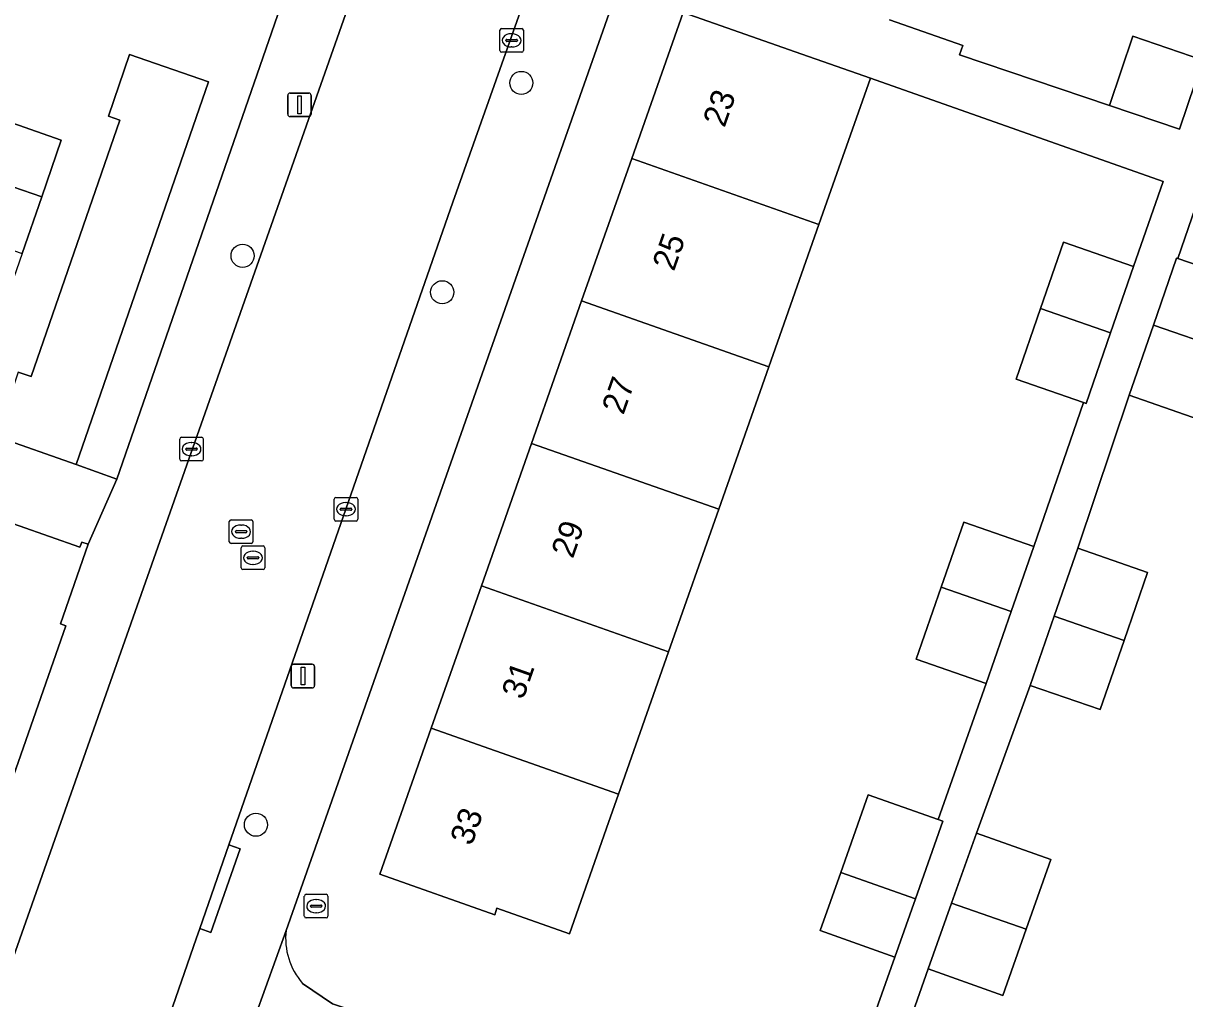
# Model space of a CAD drawing. Extents: x 163266 to 164362, y 381528 to 382286.
# Drawn here: x 163804.78 to 163853.95, y 381856.94 to 381898.22 of the extents above; entities that cross this region are included whole.
import ezdxf

# ---------------------------------------------------------------- set-up
doc = ezdxf.new("R2010")
doc.units = 0
for name, color, linetype in [('IMGEO_Boom', 7, 'Continuous'), ('IMGEO_Erf', 7, 'Continuous'), ('IMGEO_Kolk', 7, 'Continuous'), ('IMGEO_Lichtmast', 7, 'Continuous'), ('IMGEO_Pand', 7, 'Continuous'), ('IMGEO_Pand_nummerreeks', 7, 'Continuous'), ('IMGEO_Rijbaan_lokaal_open', 7, 'Continuous'), ('IMGEO_Rioolput', 7, 'Continuous'), ('IMGEO_Voetpad_open', 7, 'Continuous')]:
    doc.layers.add(name, color=color, linetype=linetype)

msp = doc.modelspace()

# ---------------------------------------------------------------- linework, layer by layer
at = {"layer": 'IMGEO_Boom'}
for centre in [(163825.866, 381895.693), (163814.067, 381888.375), (163822.517, 381886.831), (163814.633, 381864.3)]:
    msp.add_circle(centre, 0.489, dxfattribs=at)
at = {"layer": 'IMGEO_Erf'}
for points in [[(163804.573, 381883.449), (163805.116, 381883.261), (163808.866, 381894.121), (163808.389, 381894.285), (163809.288, 381896.888), (163812.619, 381895.738), (163807.028, 381879.549), (163808.748, 381878.925), (163815.678, 381898.911), (163816.39, 381900.156), (163816.013, 381900.286), (163816.16, 381900.714), (163811.882, 381902.183), (163812.4, 381903.69), (163807.306, 381905.439), (163806.825, 381904.039), (163802.435, 381905.547)], [(163841.444, 381898.364), (163844.553, 381897.27), (163844.416, 381896.881), (163850.754, 381894.737), (163851.745, 381897.664), (163854.71, 381896.661), (163855.885, 381900.131)], [(163829.933, 381899.655), (163815.906, 381859.829)], [(163845.541, 381870.276), (163842.584, 381871.302), (163843.64, 381874.347), (163844.595, 381877.103), (163847.552, 381876.078), (163849.66, 381882.161), (163846.809, 381883.149), (163847.846, 381886.139), (163848.82, 381888.95), (163851.778, 381887.925), (163853.027, 381891.527), (163840.641, 381895.886), (163838.464, 381889.701), (163836.343, 381883.674), (163834.222, 381877.648), (163832.1, 381871.62), (163829.979, 381865.593), (163829.559, 381864.401), (163827.899, 381859.684), (163824.835, 381860.763), (163824.739, 381860.49), (163819.877, 381862.202), (163822.053, 381868.384), (163824.174, 381874.411), (163826.296, 381880.438), (163828.417, 381886.464), (163830.538, 381892.491), (163832.715, 381898.676)], [(163880.237, 381883.234), (163880.571, 381884.181), (163855.315, 381893.077), (163854.98, 381892.11), (163853.646, 381888.263), (163856.556, 381887.254), (163855.574, 381884.422), (163854.545, 381881.453), (163851.588, 381882.478), (163849.413, 381875.997), (163852.37, 381874.972), (163851.375, 381872.102), (163850.359, 381869.171), (163847.402, 381870.196), (163845.124, 381863.946), (163848.282, 381862.828), (163847.235, 381859.874), (163846.245, 381857.079), (163843.087, 381858.197), (163839.898, 381849.126), (163863.059, 381840.985)], [(163816.6, 381857.587), (163817.868, 381856.714), (163824.828, 381854.424), (163838.46, 381849.632), (163841.673, 381858.698), (163838.515, 381859.817), (163839.388, 381862.28), (163840.552, 381865.566), (163843.502, 381864.521), (163845.541, 381870.276)]]:
    msp.add_lwpolyline(points, dxfattribs=at)
msp.add_lwpolyline([(163803.528, 381894.266), (163806.396, 381893.276), (163805.566, 381890.874), (163804.737, 381888.472), (163803.908, 381886.071), (163803.103, 381883.739), (163800.245, 381884.757), (163801.04, 381887.061), (163801.87, 381889.463), (163802.699, 381891.864)], close=True, dxfattribs=at)
msp.add_arc((163818.834, 381859.507), 2.945, 173.7196, 220.6797, dxfattribs=at)
at = {"layer": 'IMGEO_Kolk'}
for p, q in [((163824.956, 381897.066), (163824.956, 381897.918)), ((163825.031, 381897.992), (163825.883, 381897.992)), ((163825.444, 381897.772), (163825.469, 381897.772)), ((163825.957, 381897.918), (163825.957, 381897.066)), ((163825.215, 381897.486), (163825.215, 381897.498)), ((163825.653, 381897.449), (163825.255, 381897.449)), ((163825.258, 381897.535), (163825.656, 381897.535)), ((163825.699, 381897.498), (163825.699, 381897.486)), ((163825.883, 381896.992), (163825.031, 381896.992)), ((163825.467, 381897.212), (163825.442, 381897.212)), ((163811.405, 381879.768), (163811.405, 381880.62)), ((163811.48, 381880.694), (163812.332, 381880.694)), ((163812.406, 381880.62), (163812.406, 381879.768)), ((163811.664, 381880.188), (163811.664, 381880.2)), ((163812.102, 381880.151), (163811.704, 381880.151)), ((163811.707, 381880.237), (163812.105, 381880.237)), ((163811.893, 381880.474), (163811.918, 381880.474)), ((163812.148, 381880.2), (163812.148, 381880.188)), ((163812.332, 381879.694), (163811.48, 381879.694)), ((163811.916, 381879.914), (163811.891, 381879.914)), ((163817.944, 381877.226), (163817.944, 381878.078)), ((163818.019, 381878.152), (163818.871, 381878.152)), ((163818.945, 381878.078), (163818.945, 381877.226)), ((163818.203, 381877.646), (163818.203, 381877.658)), ((163818.641, 381877.609), (163818.243, 381877.609)), ((163818.246, 381877.695), (163818.644, 381877.695)), ((163818.432, 381877.932), (163818.457, 381877.932)), ((163818.687, 381877.658), (163818.687, 381877.646)), ((163818.871, 381877.152), (163818.019, 381877.152)), ((163818.455, 381877.372), (163818.43, 381877.372))]:
    msp.add_line(p, q, dxfattribs=at)
for points in [[(163824.956, 381897.066), (163824.956, 381897.918)], [(163825.031, 381897.992), (163825.883, 381897.992)], [(163825.957, 381897.918), (163825.957, 381897.066)], [(163825.883, 381896.992), (163825.031, 381896.992)], [(163811.405, 381879.768), (163811.405, 381880.62)], [(163811.48, 381880.694), (163812.332, 381880.694)], [(163812.406, 381880.62), (163812.406, 381879.768)], [(163812.332, 381879.694), (163811.48, 381879.694)], [(163817.944, 381877.226), (163817.944, 381878.078)], [(163818.019, 381878.152), (163818.871, 381878.152)], [(163818.945, 381878.078), (163818.945, 381877.226)], [(163818.871, 381877.152), (163818.019, 381877.152)]]:
    msp.add_lwpolyline(points, dxfattribs=at)
for centre, radius, start, end in [((163825.033, 381897.916), 0.0765, 91.552, 178.448), ((163825.033, 381897.916), 0.0765, 91.552, 178.448), ((163825.881, 381897.916), 0.0765, 1.552, 88.448), ((163825.881, 381897.916), 0.0765, 1.552, 88.448), ((163825.255, 381897.495), 0.0403, 85.8775, 175.7526), ((163825.252, 381897.485), 0.0366, 178.938, 274.7102), ((163825.656, 381897.492), 0.043, 264.8664, 352.4533), ((163825.66, 381897.497), 0.0386, 1.7309, 96.639), ((163825.033, 381897.068), 0.0765, 181.552, 268.448), ((163825.033, 381897.068), 0.0765, 181.552, 268.448), ((163825.881, 381897.068), 0.0765, 271.552, 358.448), ((163825.881, 381897.068), 0.0765, 271.552, 358.448), ((163811.482, 381880.618), 0.0765, 91.552, 178.448), ((163811.482, 381880.618), 0.0765, 91.552, 178.448), ((163812.33, 381880.618), 0.0765, 1.552, 88.448), ((163812.33, 381880.618), 0.0765, 1.552, 88.448), ((163811.704, 381880.197), 0.0403, 85.8775, 175.7526), ((163811.701, 381880.187), 0.0366, 178.938, 274.7102), ((163812.105, 381880.194), 0.043, 264.8664, 352.4533), ((163812.109, 381880.199), 0.0386, 1.7309, 96.639), ((163811.482, 381879.77), 0.0765, 181.552, 268.448), ((163811.482, 381879.77), 0.0765, 181.552, 268.448), ((163812.33, 381879.77), 0.0765, 271.552, 358.448), ((163812.33, 381879.77), 0.0765, 271.552, 358.448), ((163818.021, 381878.076), 0.0765, 91.552, 178.448), ((163818.021, 381878.076), 0.0765, 91.552, 178.448), ((163818.869, 381878.076), 0.0765, 1.552, 88.448), ((163818.869, 381878.076), 0.0765, 1.552, 88.448), ((163818.243, 381877.655), 0.0403, 85.8775, 175.7526), ((163818.24, 381877.645), 0.0366, 178.938, 274.7102), ((163818.644, 381877.652), 0.043, 264.8664, 352.4533), ((163818.648, 381877.657), 0.0386, 1.7309, 96.639), ((163818.021, 381877.228), 0.0765, 181.552, 268.448), ((163818.021, 381877.228), 0.0765, 181.552, 268.448), ((163818.869, 381877.228), 0.0765, 271.552, 358.448), ((163818.869, 381877.228), 0.0765, 271.552, 358.448)]:
    msp.add_arc(centre, radius, start, end, dxfattribs=at)
for centre, major_axis, ratio, start_param, end_param in [((163825.443, 381897.492), (-0.387, 0.002), 0.722429, 4.712389, 7.853982), ((163825.468, 381897.492), (-0.39, 0.002), 0.717154, 1.570796, 4.712389), ((163811.892, 381880.194), (-0.387, 0.002), 0.722429, 4.712389, 7.853982), ((163811.917, 381880.194), (-0.39, 0.002), 0.717154, 1.570796, 4.712389), ((163818.431, 381877.652), (-0.387, 0.002), 0.722429, 4.712389, 7.853982), ((163818.456, 381877.652), (-0.39, 0.002), 0.717154, 1.570796, 4.712389)]:
    msp.add_ellipse(centre, major_axis=major_axis, ratio=ratio, start_param=start_param, end_param=end_param, dxfattribs=at)
at = {"layer": 'IMGEO_Lichtmast'}
for p, q in [((163815.98, 381894.364), (163815.98, 381895.164)), ((163815.98, 381895.164), (163815.98, 381894.364)), ((163816.08, 381895.264), (163816.87, 381895.264)), ((163816.87, 381895.264), (163816.08, 381895.264)), ((163816.97, 381895.164), (163816.97, 381894.364)), ((163816.97, 381894.364), (163816.97, 381895.164)), ((163816.87, 381894.264), (163816.08, 381894.264)), ((163816.08, 381894.264), (163816.87, 381894.264)), ((163816.127, 381870.189), (163816.127, 381870.989)), ((163816.127, 381870.989), (163816.127, 381870.189)), ((163816.227, 381871.089), (163817.017, 381871.089)), ((163817.017, 381871.089), (163816.227, 381871.089)), ((163817.117, 381870.989), (163817.117, 381870.189)), ((163817.117, 381870.189), (163817.117, 381870.989)), ((163817.017, 381870.089), (163816.227, 381870.089)), ((163816.227, 381870.089), (163817.017, 381870.089))]:
    msp.add_line(p, q, dxfattribs=at)
for points in [[(163816.4, 381895.139), (163816.55, 381895.139), (163816.55, 381894.389), (163816.4, 381894.389), (163816.4, 381895.139)], [(163816.547, 381870.964), (163816.697, 381870.964), (163816.697, 381870.214), (163816.547, 381870.214), (163816.547, 381870.964)]]:
    msp.add_lwpolyline(points, dxfattribs=at)
for centre, start, end in [((163816.08, 381895.164), 90, 180), ((163816.08, 381895.164), 90, 180), ((163816.87, 381895.164), 0, 90), ((163816.87, 381895.164), 360, 90), ((163816.08, 381894.364), 180, 270), ((163816.08, 381894.364), 180, 270), ((163816.87, 381894.364), 270, 0), ((163816.87, 381894.364), 270, 0), ((163816.227, 381870.989), 90, 180), ((163816.227, 381870.989), 90, 180), ((163817.017, 381870.989), 0, 90), ((163817.017, 381870.989), 360, 90), ((163816.227, 381870.189), 180, 270), ((163816.227, 381870.189), 180, 270), ((163817.017, 381870.189), 270, 0), ((163817.017, 381870.189), 270, 0)]:
    msp.add_arc(centre, 0.1, start, end, dxfattribs=at)
at = {"layer": 'IMGEO_Pand'}
for points in [[(163838.464, 381889.701), (163840.641, 381895.886), (163837.45, 381897.009), (163832.715, 381898.676), (163830.538, 381892.491)], [(163853.719, 381893.734), (163854.71, 381896.661), (163851.745, 381897.664), (163850.754, 381894.737)], [(163807.028, 381879.549), (163812.619, 381895.738), (163809.288, 381896.888), (163808.389, 381894.285), (163808.866, 381894.121), (163805.116, 381883.261), (163804.573, 381883.449), (163803.631, 381880.722)], [(163806.396, 381893.276), (163803.528, 381894.266), (163802.699, 381891.864), (163805.566, 381890.874)], [(163836.343, 381883.674), (163838.464, 381889.701), (163830.538, 381892.491), (163828.417, 381886.464)], [(163805.566, 381890.874), (163802.699, 381891.864), (163801.87, 381889.463), (163804.737, 381888.472)], [(163847.846, 381886.139), (163850.803, 381885.114), (163851.778, 381887.925), (163848.82, 381888.95)], [(163856.556, 381887.254), (163853.646, 381888.263), (163853.599, 381888.279), (163852.617, 381885.447), (163855.574, 381884.422)], [(163826.296, 381880.438), (163834.222, 381877.648), (163836.343, 381883.674), (163828.417, 381886.464)], [(163850.803, 381885.114), (163847.846, 381886.139), (163846.809, 381883.149), (163849.66, 381882.161), (163849.767, 381882.124)], [(163852.617, 381885.447), (163851.588, 381882.478), (163854.545, 381881.453), (163855.574, 381884.422)], [(163793.764, 381881.031), (163790.492, 381871.546), (163790.711, 381871.47), (163790.814, 381871.764), (163794.885, 381870.34), (163795.413, 381871.851), (163800.545, 381870.055), (163800.005, 381868.511), (163804.227, 381867.035), (163804.132, 381866.763), (163804.468, 381866.646), (163806.591, 381872.716), (163806.358, 381872.797), (163807.537, 381876.168), (163807.26, 381876.264), (163807.186, 381876.051), (163802.025, 381877.857), (163802.101, 381878.073), (163799.109, 381879.12), (163799.032, 381878.899), (163793.938, 381880.681), (163794.028, 381880.938)], [(163826.296, 381880.438), (163824.174, 381874.411), (163832.1, 381871.62), (163834.222, 381877.648)], [(163846.597, 381873.322), (163847.552, 381876.078), (163844.595, 381877.103), (163843.64, 381874.347)], [(163851.375, 381872.102), (163852.37, 381874.972), (163849.413, 381875.997), (163848.418, 381873.127)], [(163822.053, 381868.384), (163829.979, 381865.593), (163832.1, 381871.62), (163824.174, 381874.411)], [(163846.597, 381873.322), (163843.64, 381874.347), (163842.584, 381871.302), (163845.541, 381870.276)], [(163851.375, 381872.102), (163848.418, 381873.127), (163847.402, 381870.196), (163850.359, 381869.171)], [(163822.053, 381868.384), (163819.877, 381862.202), (163824.739, 381860.49), (163824.835, 381860.763), (163827.899, 381859.684), (163829.559, 381864.401), (163829.979, 381865.593)], [(163843.71, 381864.447), (163843.502, 381864.521), (163840.552, 381865.566), (163839.388, 381862.28), (163842.548, 381861.167)], [(163844.075, 381860.986), (163847.235, 381859.874), (163848.282, 381862.828), (163845.124, 381863.946)], [(163839.388, 381862.28), (163838.515, 381859.817), (163841.673, 381858.698), (163842.548, 381861.167)], [(163844.075, 381860.986), (163843.087, 381858.197), (163846.245, 381857.079), (163847.235, 381859.874)]]:
    msp.add_lwpolyline(points, close=True, dxfattribs=at)
at = {"layer": 'IMGEO_Rijbaan_lokaal_open'}
for points in [[(163846.791, 381979.115), (163802.089, 381852.268)], [(163809.12, 381850.886), (163812.108, 381859.471), (163812.258, 381859.902), (163813.491, 381863.443), (163822.962, 381890.652), (163851.893, 381972.292)]]:
    msp.add_lwpolyline(points, dxfattribs=at)
at = {"layer": 'IMGEO_Rioolput'}
for p, q in [((163813.505, 381876.276), (163813.505, 381877.128)), ((163813.58, 381877.202), (163814.432, 381877.202)), ((163814.506, 381877.128), (163814.506, 381876.276)), ((163813.764, 381876.696), (163813.764, 381876.708)), ((163814.202, 381876.659), (163813.804, 381876.659)), ((163813.807, 381876.745), (163814.205, 381876.745)), ((163813.993, 381876.982), (163814.018, 381876.982)), ((163814.248, 381876.708), (163814.248, 381876.696)), ((163814.432, 381876.202), (163813.58, 381876.202)), ((163814.016, 381876.422), (163813.991, 381876.422)), ((163814.009, 381875.17), (163814.009, 381876.022)), ((163814.084, 381876.096), (163814.936, 381876.096)), ((163814.311, 381875.639), (163814.709, 381875.639)), ((163814.497, 381875.876), (163814.522, 381875.876)), ((163815.01, 381876.022), (163815.01, 381875.17)), ((163814.268, 381875.59), (163814.268, 381875.602)), ((163814.706, 381875.553), (163814.308, 381875.553)), ((163814.52, 381875.316), (163814.495, 381875.316)), ((163814.752, 381875.602), (163814.752, 381875.59)), ((163814.936, 381875.096), (163814.084, 381875.096)), ((163816.681, 381860.429), (163816.681, 381861.281)), ((163816.756, 381861.355), (163817.608, 381861.355)), ((163816.983, 381860.898), (163817.381, 381860.898)), ((163817.169, 381861.135), (163817.194, 381861.135)), ((163817.682, 381861.281), (163817.682, 381860.429)), ((163816.94, 381860.849), (163816.94, 381860.861)), ((163817.378, 381860.812), (163816.98, 381860.812)), ((163817.192, 381860.575), (163817.167, 381860.575)), ((163817.424, 381860.861), (163817.424, 381860.849)), ((163817.608, 381860.355), (163816.756, 381860.355))]:
    msp.add_line(p, q, dxfattribs=at)
for points in [[(163813.505, 381876.276), (163813.505, 381877.128)], [(163813.58, 381877.202), (163814.432, 381877.202)], [(163814.506, 381877.128), (163814.506, 381876.276)], [(163814.432, 381876.202), (163813.58, 381876.202)], [(163814.009, 381875.17), (163814.009, 381876.022)], [(163814.084, 381876.096), (163814.936, 381876.096)], [(163815.01, 381876.022), (163815.01, 381875.17)], [(163814.936, 381875.096), (163814.084, 381875.096)], [(163816.681, 381860.429), (163816.681, 381861.281)], [(163816.756, 381861.355), (163817.608, 381861.355)], [(163817.682, 381861.281), (163817.682, 381860.429)], [(163817.608, 381860.355), (163816.756, 381860.355)]]:
    msp.add_lwpolyline(points, dxfattribs=at)
for centre, radius, start, end in [((163813.582, 381877.126), 0.0765, 91.552, 178.448), ((163813.582, 381877.126), 0.0765, 91.552, 178.448), ((163814.43, 381877.126), 0.0765, 1.552, 88.448), ((163814.43, 381877.126), 0.0765, 1.552, 88.448), ((163813.804, 381876.705), 0.0403, 85.8775, 175.7526), ((163813.801, 381876.695), 0.0366, 178.938, 274.7102), ((163814.205, 381876.702), 0.043, 264.8664, 352.4533), ((163814.209, 381876.707), 0.0386, 1.7309, 96.639), ((163813.582, 381876.278), 0.0765, 181.552, 268.448), ((163813.582, 381876.278), 0.0765, 181.552, 268.448), ((163814.43, 381876.278), 0.0765, 271.552, 358.448), ((163814.43, 381876.278), 0.0765, 271.552, 358.448), ((163814.086, 381876.02), 0.0765, 91.552, 178.448), ((163814.086, 381876.02), 0.0765, 91.552, 178.448), ((163814.308, 381875.599), 0.0403, 85.8775, 175.7526), ((163814.713, 381875.601), 0.0386, 1.7309, 96.639), ((163814.934, 381876.02), 0.0765, 1.552, 88.448), ((163814.934, 381876.02), 0.0765, 1.552, 88.448), ((163814.086, 381875.172), 0.0765, 181.552, 268.448), ((163814.086, 381875.172), 0.0765, 181.552, 268.448), ((163814.305, 381875.589), 0.0366, 178.938, 274.7102), ((163814.709, 381875.596), 0.043, 264.8664, 352.4533), ((163814.934, 381875.172), 0.0765, 271.552, 358.448), ((163814.934, 381875.172), 0.0765, 271.552, 358.448), ((163816.758, 381861.279), 0.0765, 91.552, 178.448), ((163816.758, 381861.279), 0.0765, 91.552, 178.448), ((163816.98, 381860.858), 0.0403, 85.8775, 175.7526), ((163817.385, 381860.86), 0.0386, 1.7309, 96.639), ((163817.606, 381861.279), 0.0765, 1.552, 88.448), ((163817.606, 381861.279), 0.0765, 1.552, 88.448), ((163816.758, 381860.431), 0.0765, 181.552, 268.448), ((163816.758, 381860.431), 0.0765, 181.552, 268.448), ((163816.977, 381860.848), 0.0366, 178.938, 274.7102), ((163817.381, 381860.855), 0.043, 264.8664, 352.4533), ((163817.606, 381860.431), 0.0765, 271.552, 358.448), ((163817.606, 381860.431), 0.0765, 271.552, 358.448)]:
    msp.add_arc(centre, radius, start, end, dxfattribs=at)
for centre, major_axis, ratio, start_param, end_param in [((163813.992, 381876.702), (-0.387, 0.002), 0.722429, 4.712389, 7.853982), ((163814.017, 381876.702), (-0.39, 0.002), 0.717154, 1.570796, 4.712389), ((163814.496, 381875.596), (-0.387, 0.002), 0.722429, 4.712389, 7.853982), ((163814.521, 381875.596), (-0.39, 0.002), 0.717154, 1.570796, 4.712389), ((163817.168, 381860.855), (-0.387, 0.002), 0.722429, 4.712389, 7.853982), ((163817.193, 381860.855), (-0.39, 0.002), 0.717154, 1.570796, 4.712389)]:
    msp.add_ellipse(centre, major_axis=major_axis, ratio=ratio, start_param=start_param, end_param=end_param, dxfattribs=at)
at = {"layer": 'IMGEO_Voetpad_open'}
for points in [[(163844.694, 381980.786), (163843.796, 381978.24), (163841.722, 381972.015), (163839.577, 381966.043), (163838.987, 381964.52), (163831.958, 381944.681), (163829.844, 381938.4), (163827.691, 381932.273), (163827.061, 381931.032), (163820.697, 381912.77), (163818.489, 381906.266), (163816.39, 381900.156), (163815.678, 381898.911), (163808.748, 381878.925), (163807.537, 381876.168), (163806.358, 381872.797), (163806.591, 381872.716), (163804.468, 381866.646), (163803.394, 381863.644), (163801.502, 381858.259)], [(163802.089, 381852.268), (163846.791, 381979.115)], [(163853.659, 381977.276), (163851.893, 381972.292), (163822.962, 381890.652), (163813.491, 381863.443), (163813.963, 381863.277), (163812.73, 381859.736), (163812.258, 381859.902), (163812.108, 381859.471), (163809.12, 381850.886)], [(163810.542, 381844.716), (163811.418, 381847.575), (163813.29, 381852.548), (163815.906, 381859.829), (163829.933, 381899.655), (163830.798, 381902.112), (163841.412, 381932.249), (163842.26, 381934.657), (163857.109, 381976.819)], [(163855.885, 381900.131), (163854.71, 381896.661), (163853.719, 381893.734), (163850.754, 381894.737), (163844.416, 381896.881), (163844.553, 381897.27), (163841.444, 381898.364)], [(163832.715, 381898.676), (163837.45, 381897.009), (163840.641, 381895.886), (163853.027, 381891.527), (163851.778, 381887.925), (163850.803, 381885.114), (163849.767, 381882.124), (163849.66, 381882.161), (163847.552, 381876.078), (163846.597, 381873.322), (163845.541, 381870.276), (163843.502, 381864.521), (163843.71, 381864.447), (163842.548, 381861.167), (163841.673, 381858.698), (163838.46, 381849.632)], [(163839.898, 381849.126), (163843.087, 381858.197), (163844.075, 381860.986), (163845.124, 381863.946), (163847.402, 381870.196), (163848.418, 381873.127), (163849.413, 381875.997), (163851.588, 381882.478), (163852.617, 381885.447), (163853.599, 381888.279), (163853.646, 381888.263), (163854.98, 381892.11)], [(163815.906, 381859.829), (163813.29, 381852.548)], [(163824.828, 381854.424), (163817.868, 381856.714), (163816.6, 381857.587)]]:
    msp.add_lwpolyline(points, dxfattribs=at)
for points in [[(163780.912, 381888.775), (163779.939, 381885.846), (163780.298, 381885.72), (163780.227, 381885.516), (163785.339, 381883.727), (163785.414, 381883.941), (163788.427, 381882.887), (163788.351, 381882.669), (163793.47, 381880.879), (163793.55, 381881.106), (163793.764, 381881.031), (163794.028, 381880.938), (163793.938, 381880.681), (163799.032, 381878.899), (163799.109, 381879.12), (163802.101, 381878.073), (163802.025, 381877.857), (163807.186, 381876.051), (163807.26, 381876.264), (163807.537, 381876.168), (163808.748, 381878.925), (163807.028, 381879.549), (163803.631, 381880.722)], [(163813.491, 381863.443), (163812.258, 381859.902), (163812.73, 381859.736), (163813.963, 381863.277)]]:
    msp.add_lwpolyline(points, close=True, dxfattribs=at)
msp.add_arc((163818.834, 381859.507), 2.945, 173.7196, 220.6797, dxfattribs=at)

# ---------------------------------------------------------------- texts
at = {"layer": 'IMGEO_Pand_nummerreeks'}
for s, p in [('23', (163834.465, 381893.768)), ('25', (163832.325, 381887.689)), ('27', (163830.185, 381881.61)), ('29', (163828.046, 381875.531)), ('31', (163825.944, 381869.559)), ('33', (163823.766, 381863.373))]:
    msp.add_text(s, height=1, rotation=70.6091, dxfattribs=at).set_placement(p)

doc.saveas('drawing.dxf')
